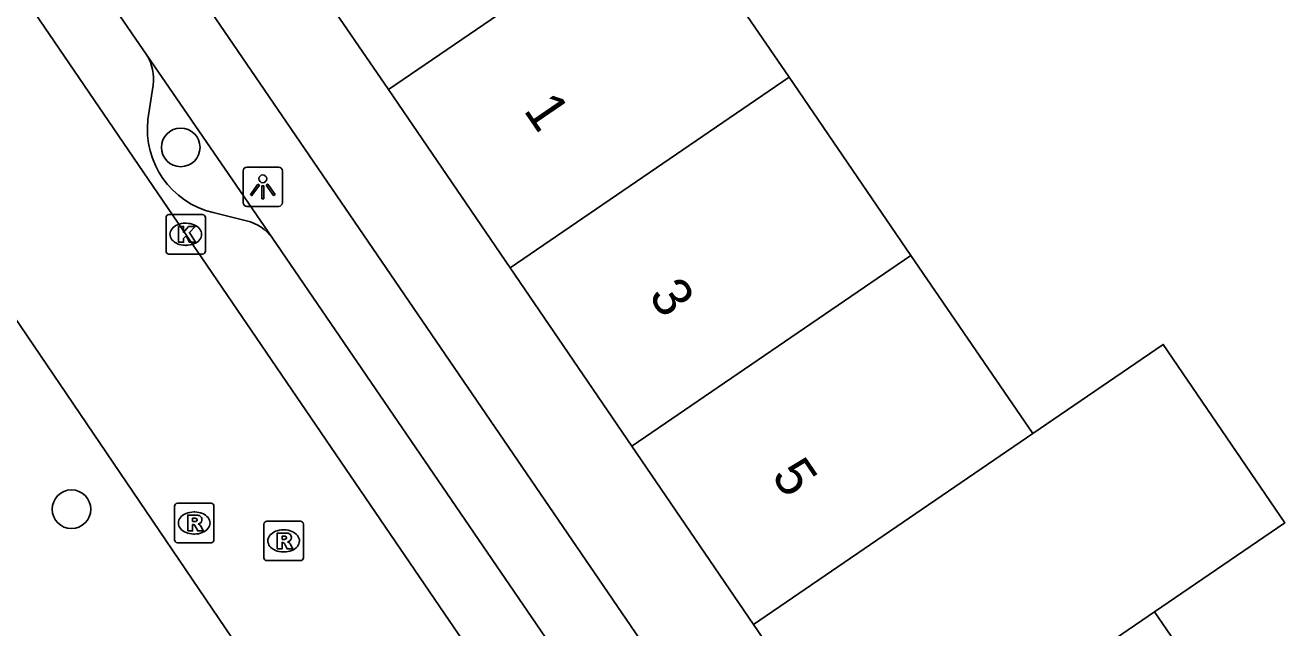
# Model space of a CAD drawing. Extents: x 159280 to 160375, y 384531 to 385872.
# Drawn here: x 159759.4 to 159791.35, y 385295.54 to 385310.8 of the extents above; entities that cross this region are included whole.
import ezdxf

# ---------------------------------------------------------------- set-up
doc = ezdxf.new("R2010")
doc.units = 0
for name, color, linetype in [('IMGEO_Boom', 7, 'Continuous'), ('IMGEO_Kolk', 7, 'Continuous'), ('IMGEO_Lichtpunt', 7, 'Continuous'), ('IMGEO_Pand', 7, 'Continuous'), ('IMGEO_Pand_nummerreeks', 7, 'Continuous'), ('IMGEO_Parkeervlak_open', 7, 'Continuous'), ('IMGEO_Rijbaan_lokaal_open', 7, 'Continuous'), ('IMGEO_Rioolput', 7, 'Continuous'), ('IMGEO_Voetpad_open', 7, 'Continuous')]:
    doc.layers.add(name, color=color, linetype=linetype)

msp = doc.modelspace()

# ---------------------------------------------------------------- linework, layer by layer
at = {"layer": 'IMGEO_Boom'}
for centre in [(159763.349, 385307.709), (159760.577, 385298.542)]:
    msp.add_circle(centre, 0.489, dxfattribs=at)
at = {"layer": 'IMGEO_Kolk'}
for p, q in [((159762.975, 385305.082), (159762.975, 385305.934)), ((159763.05, 385306.008), (159763.902, 385306.008)), ((159763.463, 385305.788), (159763.488, 385305.788)), ((159763.976, 385305.934), (159763.976, 385305.082)), ((159763.486, 385305.228), (159763.461, 385305.228)), ((159763.902, 385305.008), (159763.05, 385305.008))]:
    msp.add_line(p, q, dxfattribs=at)
for points in [[(159762.975, 385305.082), (159762.975, 385305.934)], [(159763.05, 385306.008), (159763.902, 385306.008)], [(159763.976, 385305.934), (159763.976, 385305.082)], [(159763.296, 385305.708), (159763.419, 385305.708), (159763.419, 385305.557), (159763.549, 385305.708), (159763.713, 385305.708), (159763.567, 385305.557), (159763.72, 385305.308), (159763.568, 385305.308), (159763.483, 385305.472), (159763.419, 385305.405), (159763.419, 385305.308), (159763.296, 385305.308), (159763.296, 385305.708)], [(159763.902, 385305.008), (159763.05, 385305.008)]]:
    msp.add_lwpolyline(points, dxfattribs=at)
for centre, start, end in [((159763.052, 385305.932), 91.552, 178.448), ((159763.052, 385305.932), 91.552, 178.448), ((159763.9, 385305.932), 1.552, 88.448), ((159763.9, 385305.932), 1.552, 88.448), ((159763.052, 385305.084), 181.552, 268.448), ((159763.052, 385305.084), 181.552, 268.448), ((159763.9, 385305.084), 271.552, 358.448), ((159763.9, 385305.084), 271.552, 358.448)]:
    msp.add_arc(centre, 0.0765, start, end, dxfattribs=at)
for centre, major_axis, ratio, start_param, end_param in [((159763.462, 385305.508), (-0.387, 0.002), 0.722429, 4.712389, 7.853982), ((159763.487, 385305.508), (-0.39, 0.002), 0.717154, 1.570796, 4.712389)]:
    msp.add_ellipse(centre, major_axis=major_axis, ratio=ratio, start_param=start_param, end_param=end_param, dxfattribs=at)
at = {"layer": 'IMGEO_Lichtpunt'}
for p, q in [((159764.931, 385307.116), (159764.931, 385306.309)), ((159764.931, 385307.116), (159764.931, 385306.309)), ((159765.833, 385307.211), (159765.025, 385307.211)), ((159765.833, 385307.211), (159765.025, 385307.211)), ((159765.927, 385306.309), (159765.927, 385307.116)), ((159765.927, 385306.309), (159765.927, 385307.116)), ((159765.025, 385306.215), (159765.833, 385306.215)), ((159765.025, 385306.215), (159765.833, 385306.215))]:
    msp.add_line(p, q, dxfattribs=at)
for points in [[(159765.305, 385306.78), (159765.344, 385306.752), (159765.156, 385306.49), (159765.118, 385306.517), (159765.305, 385306.78)], [(159765.407, 385306.732), (159765.454, 385306.732), (159765.454, 385306.41), (159765.407, 385306.41), (159765.407, 385306.732)], [(159765.517, 385306.752), (159765.555, 385306.779), (159765.742, 385306.517), (159765.703, 385306.489), (159765.517, 385306.752)]]:
    msp.add_lwpolyline(points, dxfattribs=at)
msp.add_circle((159765.43, 385306.914), 0.0994, dxfattribs=at)
for centre, start, end in [((159765.025, 385307.116), 90, 180), ((159765.025, 385307.116), 90, 180), ((159765.833, 385307.116), 0, 90), ((159765.833, 385307.116), 0, 90), ((159765.025, 385306.309), 180, 270), ((159765.025, 385306.309), 180, 270), ((159765.833, 385306.309), 270, 0), ((159765.833, 385306.309), 270, 360)]:
    msp.add_arc(centre, 0.0946, start, end, dxfattribs=at)
at = {"layer": 'IMGEO_Pand'}
for points in [[(159775.687, 385313.999), (159768.618, 385309.173)], [(159775.687, 385313.999), (159778.778, 385309.485)], [(159768.618, 385309.173), (159766.819, 385311.806), (159766.323, 385311.489), (159765.049, 385313.361)], [(159771.704, 385304.656), (159778.778, 385309.485)], [(159778.778, 385309.485), (159781.869, 385304.972)], [(159771.704, 385304.656), (159768.618, 385309.173)], [(159774.79, 385300.139), (159781.869, 385304.972)], [(159781.869, 385304.972), (159784.961, 385300.458)], [(159774.79, 385300.139), (159771.704, 385304.656)], [(159784.961, 385300.458), (159788.269, 385302.716), (159791.353, 385298.197), (159788.052, 385295.944)], [(159777.876, 385295.622), (159784.961, 385300.458)], [(159777.876, 385295.622), (159774.79, 385300.139)], [(159788.052, 385295.944), (159780.962, 385291.105)], [(159788.052, 385295.944), (159791.143, 385291.43)], [(159780.962, 385291.105), (159777.876, 385295.622)]]:
    msp.add_lwpolyline(points, dxfattribs=at)
at = {"layer": 'IMGEO_Parkeervlak_open'}
for points in [[(159762.515, 385308.412), (159762.647, 385309.288)], [(159765.02, 385305.852), (159764.174, 385306.057)]]:
    msp.add_lwpolyline(points, dxfattribs=at)
for centre, radius, start, end in [((159761.519, 385309.447), 1.139, 351.9841, 31.6251), ((159764.674, 385308.171), 2.172, 173.632, 256.6943), ((159764.722, 385304.696), 1.193, 36.8413, 75.5374)]:
    msp.add_arc(centre, radius, start, end, dxfattribs=at)
at = {"layer": 'IMGEO_Rijbaan_lokaal_open'}
for points in [[(159774.04, 385290.042), (159751.001, 385323.779)], [(159755.043, 385309.4), (159755.258, 385309.098), (159765.154, 385294.54), (159766.974, 385291.869)]]:
    msp.add_lwpolyline(points, dxfattribs=at)
at = {"layer": 'IMGEO_Rioolput'}
for p, q in [((159763.19, 385297.767), (159763.19, 385298.619)), ((159763.265, 385298.693), (159764.117, 385298.693)), ((159763.678, 385298.473), (159763.703, 385298.473)), ((159764.191, 385298.619), (159764.191, 385297.767)), ((159765.458, 385297.314), (159765.458, 385298.166)), ((159765.533, 385298.24), (159766.385, 385298.24)), ((159766.459, 385298.166), (159766.459, 385297.314)), ((159763.701, 385297.913), (159763.676, 385297.913)), ((159765.946, 385298.02), (159765.971, 385298.02)), ((159764.117, 385297.693), (159763.265, 385297.693)), ((159765.969, 385297.46), (159765.944, 385297.46)), ((159766.385, 385297.24), (159765.533, 385297.24))]:
    msp.add_line(p, q, dxfattribs=at)
for points in [[(159763.19, 385297.767), (159763.19, 385298.619)], [(159763.265, 385298.693), (159764.117, 385298.693)], [(159764.191, 385298.619), (159764.191, 385297.767)], [(159763.779, 385298.391), (159763.527, 385298.393), (159763.527, 385297.993)], [(159763.527, 385297.993), (159763.651, 385297.993), (159763.651, 385298.155), (159763.662, 385298.155)], [(159763.705, 385298.312), (159763.651, 385298.312), (159763.651, 385298.231)], [(159763.651, 385298.231), (159763.703, 385298.231)], [(159763.709, 385298.126), (159763.78, 385297.993), (159763.92, 385297.993), (159763.855, 385298.119)], [(159765.458, 385297.314), (159765.458, 385298.166)], [(159765.533, 385298.24), (159766.385, 385298.24)], [(159766.459, 385298.166), (159766.459, 385297.314)], [(159766.047, 385297.938), (159765.795, 385297.94), (159765.795, 385297.54)], [(159765.973, 385297.859), (159765.919, 385297.859), (159765.919, 385297.778)], [(159765.919, 385297.778), (159765.971, 385297.778)], [(159764.117, 385297.693), (159763.265, 385297.693)], [(159765.795, 385297.54), (159765.919, 385297.54), (159765.919, 385297.702), (159765.93, 385297.702)], [(159765.977, 385297.673), (159766.048, 385297.54), (159766.188, 385297.54), (159766.123, 385297.666)], [(159766.385, 385297.24), (159765.533, 385297.24)]]:
    msp.add_lwpolyline(points, dxfattribs=at)
for centre, radius, start, end in [((159763.267, 385298.617), 0.0765, 91.552, 178.448), ((159763.267, 385298.617), 0.0765, 91.552, 178.448), ((159764.115, 385298.617), 0.0765, 1.552, 88.448), ((159764.115, 385298.617), 0.0765, 1.552, 88.448), ((159763.661, 385298.102), 0.0533, 26.0293, 88.6989), ((159763.687, 385298.42), 0.19, 274.7715, 282.9687), ((159763.711, 385298.216), 0.0964, 77.0061, 93.1865), ((159763.725, 385298.273), 0.0378, 276.6634, 79.6772), ((159763.778, 385298.281), 0.109, 350.3612, 89.416), ((159763.776, 385298.281), 0.112, 277.5842, 350.9817), ((159763.76, 385298.066), 0.108, 29.5134, 73.7905), ((159765.535, 385298.164), 0.0765, 91.552, 178.448), ((159765.535, 385298.164), 0.0765, 91.552, 178.448), ((159766.383, 385298.164), 0.0765, 1.552, 88.448), ((159766.383, 385298.164), 0.0765, 1.552, 88.448), ((159763.267, 385297.769), 0.0765, 181.552, 268.448), ((159763.267, 385297.769), 0.0765, 181.552, 268.448), ((159764.115, 385297.769), 0.0765, 271.552, 358.448), ((159764.115, 385297.769), 0.0765, 271.552, 358.448), ((159765.955, 385297.967), 0.19, 274.7715, 282.9687), ((159765.979, 385297.763), 0.0964, 77.0061, 93.1865), ((159765.993, 385297.82), 0.0378, 276.6634, 79.6772), ((159766.046, 385297.828), 0.109, 350.3612, 89.416), ((159766.044, 385297.828), 0.112, 277.5842, 350.9817), ((159765.929, 385297.649), 0.0533, 26.0293, 88.6989), ((159766.028, 385297.613), 0.108, 29.5134, 73.7905), ((159765.535, 385297.316), 0.0765, 181.552, 268.448), ((159765.535, 385297.316), 0.0765, 181.552, 268.448), ((159766.383, 385297.316), 0.0765, 271.552, 358.448), ((159766.383, 385297.316), 0.0765, 271.552, 358.448)]:
    msp.add_arc(centre, radius, start, end, dxfattribs=at)
for centre, major_axis, ratio, start_param, end_param in [((159763.677, 385298.193), (-0.387, 0.002), 0.722429, 4.712389, 7.853982), ((159763.702, 385298.193), (-0.39, 0.002), 0.717154, 1.570796, 4.712389), ((159765.945, 385297.74), (-0.387, 0.002), 0.722429, 4.712389, 7.853982), ((159765.97, 385297.74), (-0.39, 0.002), 0.717154, 1.570796, 4.712389)]:
    msp.add_ellipse(centre, major_axis=major_axis, ratio=ratio, start_param=start_param, end_param=end_param, dxfattribs=at)
at = {"layer": 'IMGEO_Voetpad_open'}
for points in [[(159786.487, 385281.616), (159784.997, 385280.628), (159766.378, 385307.844), (159761.408, 385315.109), (159754.266, 385325.531)], [(159762.489, 385310.044), (159759.66, 385314.175), (159754.007, 385322.466)], [(159762.489, 385310.044), (159764.753, 385306.754), (159765.677, 385305.412)], [(159774.189, 385292.969), (159765.677, 385305.412)]]:
    msp.add_lwpolyline(points, dxfattribs=at)

# ---------------------------------------------------------------- texts
at = {"layer": 'IMGEO_Pand_nummerreeks'}
for s, p in [('1', (159772.027, 385308.651)), ('3', (159775.194, 385303.951)), ('5', (159778.314, 385299.39))]:
    msp.add_text(s, height=1, rotation=304.3408, dxfattribs=at).set_placement(p)

doc.saveas('drawing.dxf')
